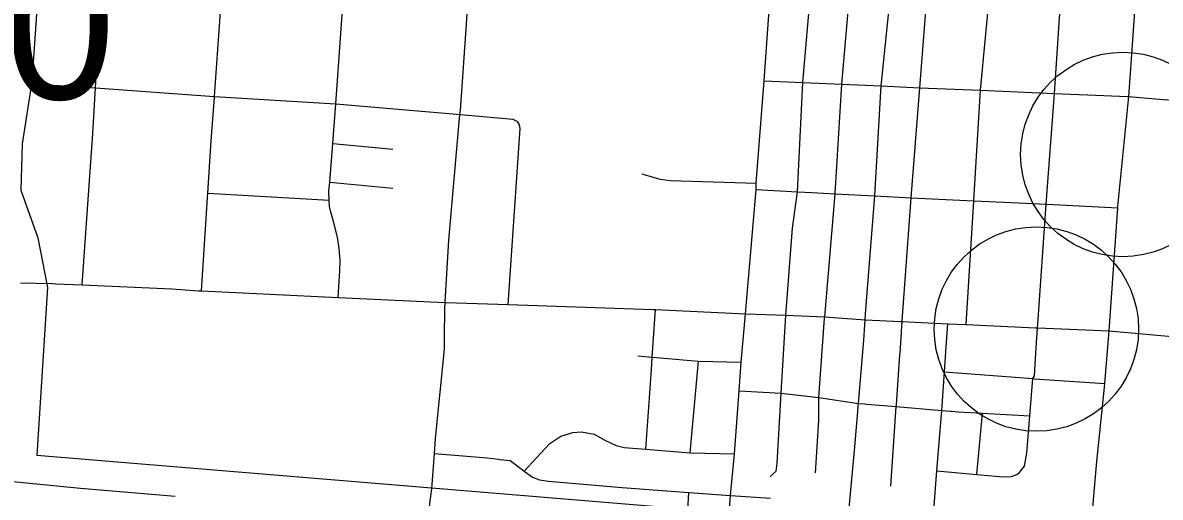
# Model space of a CAD drawing. Extents: x 1729596 to 1934326, y 644115 to 911751.
# Drawn here: x 1854870 to 1863218, y 711219 to 714700 of the extents above; entities that cross this region are included whole.
import ezdxf

# ---------------------------------------------------------------- set-up
doc = ezdxf.new("R2010")
doc.units = 0
for name, color, linetype in [('Default', 7, 'Continuous'), ('GM_X_City_Street', 7, 'Continuous'), ('GM_X_Corporation', 7, 'Continuous'), ('GM_X_State_Route', 7, 'Continuous'), ('GM_X_US_Route', 7, 'Continuous')]:
    doc.layers.add(name, color=color, linetype=linetype)

msp = doc.modelspace()

# ---------------------------------------------------------------- linework, layer by layer
at = {"layer": 'Default'}
for centre in [(1862943.2, 713733.5), (1862308.7, 712452.6)]:
    msp.add_circle(centre, 750, dxfattribs=at)
at = {"layer": 'GM_X_City_Street'}
for points in [[(1860052.3, 711083.5), (1860054.7, 711106.7), (1860064.4, 711232.7), (1860092.4, 711536.8), (1860128, 712000.5), (1860141.2, 712209.5), (1860173.8, 712565.3), (1860251.5, 713477.5), (1860252.7, 713523.8), (1860309.9, 714273.3), (1860368, 715070), (1860409.3, 715537.4), (1860428.1, 715834.4), (1860449.4, 716128.8), (1860493.3, 716658.8), (1860549.7, 717411.9), (1860592.3, 717975.7), (1860621.1, 718377.9), (1860641.2, 718595.9), (1860663.7, 718914.2), (1860715.1, 719594.6)], [(1857183.5, 712685.3), (1857197.4, 712880.7), (1857198.8, 712956.2), (1857193.2, 713044.3), (1857180.6, 713126.8), (1857151.2, 713241.5), (1857131.7, 713311.4), (1857121.9, 713352), (1857117.7, 713399.5), (1857116.3, 713463.8), (1857124.7, 713531), (1857145.7, 713814.8), (1857166.6, 714104.3), (1857275.7, 715621.6), (1857348.4, 716662), (1857354, 716821.4), (1857408.6, 717573.8), (1857422.5, 717801.7), (1857478.5, 718605.8), (1857517.6, 719170.8)], [(1856276.6, 714151.8), (1856277.1, 714157.9), (1856361.4, 715335.3), (1856388.3, 715683.3), (1856431.9, 716249.3), (1856463.7, 716725.3), (1856488.5, 717095.5), (1856551.1, 717871.2), (1856569.7, 718101.4), (1856635.8, 719076.4)], [(1855306.9, 712776.7), (1855384.9, 713888.2), (1855403.4, 714221.4), (1855414, 714410.5), (1855479.4, 715286.6), (1855512.2, 715749.7), (1855530.3, 716006.7), (1855576.6, 716789.7), (1855581.4, 716871.2), (1855661.9, 717931.4), (1855672.1, 718065.2), (1855738.7, 718952.1)], [(1858124.5, 714655.6), (1858135, 714801.6), (1858154.8, 715099.1), (1858156.4, 715123.1), (1858162.2, 715187.1), (1858198.5, 715266.2), (1858234.6, 715337.3), (1858249.2, 715385.7), (1858265.6, 715536.8), (1858272.3, 715600.8), (1858277.7, 715700.7), (1858294.6, 716009), (1858297.9, 716069.1), (1858310.8, 716168.9), (1858332.2, 716216.4), (1858377.8, 716273.2), (1858417.9, 716344.2)], [(1860468.3, 712514.2), (1860470.8, 712554), (1860518.4, 713191.8), (1860554.6, 713459.9), (1860595.2, 714261.5), (1860664, 715054.3), (1860678.3, 715274.8), (1860716, 715806.1)], [(1860754.3, 712530.1), (1860755.2, 712541.5), (1860831.4, 713446), (1860831.4, 713446.2), (1860881.6, 714249.6), (1860949.8, 715039.4), (1860983.3, 715506.4), (1860999.5, 715791.1)], [(1861049.2, 712483.5), (1861049.2, 712483.7), (1861051.4, 712520.7), (1861054, 712563.8), (1861123.1, 713430.3), (1861123.2, 713431.8), (1861168.5, 714236.4), (1861249.4, 715022.9), (1861301.4, 715778.9)], [(1861794.2, 712485.6), (1861850.5, 713393.9), (1861850.6, 713396.7), (1861898.5, 714204.2), (1861972.5, 714980.8), (1861972.8, 714984.8), (1862030.8, 715744.8)], [(1862318.6, 712487.9), (1862318.7, 712489.2), (1862380.9, 713368.4), (1862441.9, 714181.4), (1862493.9, 714955.8), (1862494.5, 714963.7), (1862556.4, 715726.1), (1862556.7, 715729.6), (1862558.7, 715750.4)], [(1861318.6, 712427.2), (1861319.4, 712438), (1861324.2, 712507.1), (1861324.7, 712513.9), (1861389, 713416), (1861453.5, 714223.5), (1861477.4, 714536), (1861515.3, 715008), (1861546.4, 715396), (1861576.3, 715735.6)], [(1857970, 712651.5), (1857997.8, 713105.1), (1858078.8, 714027), (1858081.4, 714056.8), (1858124.4, 714654.8), (1858124.5, 714655.6)], [(1855105, 714243), (1855317.5, 714227.6)], [(1860309.9, 714273.3), (1860595.2, 714261.5), (1860881.6, 714249.6), (1861168.5, 714236.4), (1861453.5, 714223.5), (1861898.5, 714204.2), (1862441.9, 714181.4), (1862804, 714165.8), (1862974.6, 714158.5)], [(1855317.5, 714227.6), (1855317.6, 714227.6), (1855403.4, 714221.4), (1856277.1, 714157.9), (1857124.8, 714106.8)], [(1862974.6, 714158.5), (1862986.1, 714158), (1863239.3, 714137.7), (1863473.7, 714121), (1863541, 714122.7), (1863584.3, 714131.7), (1863658.1, 714158.6), (1863694.3, 714177.1), (1863745.7, 714185), (1863762.6, 714185)], [(1856226.7, 713416.3), (1856226.9, 713420.6), (1856228.7, 713448.7), (1856253.8, 713833), (1856276.6, 714151.8)], [(1857124.8, 714106.8), (1857166.6, 714104.3), (1858027.3, 714030.8)], [(1858027.3, 714030.8), (1858029.4, 714030.6), (1858078.8, 714027), (1858082.5, 714026.8), (1858465.8, 713993.6), (1858501.4, 713976.6)], [(1858432.4, 712633.1), (1858519.8, 713923.9), (1858514.6, 713950.1), (1858501.4, 713976.6)], [(1857145.7, 713814.8), (1857584.9, 713772.5)], [(1859412.8, 713591.4), (1859545.7, 713551.5), (1859621.5, 713543.3), (1860252.7, 713523.8)], [(1857124.7, 713531), (1857586.6, 713485.8)], [(1856182.1, 712733.2), (1856226.7, 713416.3)], [(1856228.7, 713448.7), (1857117.7, 713399.5)], [(1860251.5, 713477.5), (1860554.6, 713459.9), (1860661.6, 713455.1), (1860831.4, 713446), (1861123.1, 713430.3), (1861389, 713416), (1861850.5, 713393.9), (1862124.4, 713380.8), (1862380.9, 713368.4), (1862385.8, 713368.2)], [(1862385.8, 713368.2), (1862906.4, 713343)], [(1857965.4, 712387.1), (1857967.4, 712608.8), (1857969.8, 712648.6), (1857970, 712651.1), (1857970, 712651.5)], [(1859442.4, 711571.1), (1859483.2, 712154.1), (1859489.7, 712247.6), (1859514.2, 712596.6)], [(1860355, 711371.1), (1860398.1, 711410), (1860405.9, 711469.9), (1860435.6, 711982.7), (1860468.3, 712514.2)], [(1860688, 711397.6), (1860711.1, 711781.8), (1860712.6, 711951.3), (1860754.3, 712530.1)], [(1861646.7, 712323.1), (1861658.4, 712491.8)], [(1862305.8, 712277.2), (1862305.8, 712277.9), (1862317, 712461.8), (1862318.6, 712487.9)], [(1860923.3, 711025.9), (1860936.4, 711166.3), (1860975.7, 711587.8), (1861002.9, 711907.7), (1861042.4, 712371.7), (1861049.2, 712483.5)], [(1861307.1, 712264.4), (1861307.9, 712275.6), (1861318.6, 712427.2)], [(1857872.8, 711280.4), (1857891.6, 711540.6), (1857899.6, 711650.5), (1857964.6, 712306.2), (1857965.3, 712385.8), (1857965.4, 712387.1)], [(1861528.3, 710976.4), (1861546.2, 711042), (1861555.8, 711117.9), (1861556.6, 711123.9), (1861579.2, 711412), (1861614.2, 711856.6), (1861616.8, 711890), (1861634.1, 712140.1), (1861646.7, 712323.1), (1861646.7, 712323.1)], [(1859384.1, 712257.2), (1859489.7, 712247.6), (1859492.1, 712247.4)], [(1859492.1, 712247.4), (1859829.2, 712216.8), (1860141.2, 712209.5)], [(1861280.4, 711884.5), (1861281.3, 711896.5), (1861307.1, 712264.4)], [(1862185, 711400.5), (1862220.4, 711447.6), (1862239.2, 711543.3), (1862260, 711815.4), (1862281.5, 712090), (1862295.6, 712108.9), (1862305.8, 712277.2)], [(1859767.6, 711543.6), (1859829.2, 712216.8)], [(1861634.1, 712140.1), (1862281.5, 712090), (1862295, 712088.9), (1862810.6, 712052.6)], [(1860128, 712000.5), (1860435.6, 711982.7), (1860712.6, 711951.3), (1861002.9, 711907.7), (1861050.1, 711903.8), (1861062.2, 711902.8)], [(1861062.2, 711902.8), (1861280.4, 711884.5), (1861614.2, 711856.6), (1861678.1, 711851.3), (1861686.7, 711850.6)], [(1861239.6, 711301.5), (1861280.4, 711884.5)], [(1861686.7, 711850.6), (1861735.6, 711846.5), (1861913.5, 711835.9), (1862260, 711815.4)], [(1861872, 711385.3), (1861913.5, 711835.9)], [(1858550.7, 711411.1), (1858639.9, 711508.9), (1858737, 711612.3), (1858818.6, 711666.1), (1858907.4, 711693.6), (1858969.6, 711697.8), (1859063.2, 711681.1), (1859142, 711638.7), (1859224.9, 711598.2), (1859282.5, 711584.6), (1859442.4, 711571.1), (1859767.6, 711543.6), (1860092.4, 711536.8)], [(1857891.6, 711540.6), (1858277.6, 711507.3), (1858362, 711497.8)], [(1858362, 711497.8), (1858370.1, 711496.9), (1858397.3, 711493.9), (1858447.2, 711488.4), (1858506, 711444.6), (1858550.7, 711411.1), (1858611.8, 711365.4), (1858663.3, 711347.8), (1858729, 711335.9), (1859270, 711290.2), (1859759.2, 711254.8), (1860064.4, 711232.7), (1860358.4, 711211.4)], [(1861579.2, 711412), (1861872, 711385.3), (1862062, 711367.9), (1862126.1, 711370.1), (1862164.5, 711385), (1862185, 711400.5)], [(1854748, 711339.3), (1855293.4, 711286.8), (1855988.1, 711226.6)], [(1857807.6, 710602), (1857827.3, 710830.6), (1857856.8, 711172.6), (1857872.8, 711280.4)], [(1859751.5, 711124), (1859759.2, 711254.8)]]:
    msp.add_lwpolyline(points, dxfattribs=at)
at = {"layer": 'GM_X_Corporation'}
msp.add_lwpolyline([(1864915.5, 723683.9), (1853770.3, 722829.2), (1853192.5, 722137.1), (1852817.2, 721294.9), (1852704.2, 719841.4), (1855309, 719645.8), (1854937, 714267.1), (1854865.2, 713812.6), (1854855, 713471.6), (1854981.1, 713123.1), (1855052.8, 712757.1), (1854973.5, 711528.2), (1864434.9, 710746.1)], dxfattribs=at)
at = {"layer": 'GM_X_State_Route'}
for points in [[(1863005.7, 714431.8), (1863058.6, 715171.9), (1863059.8, 715359.9), (1863061, 715376.3)], [(1862842.1, 712440.7), (1862906.4, 713343), (1862907, 713351.5), (1862986.1, 714158), (1863005.7, 714431.8)], [(1862703.2, 710921.7), (1862713, 711031.6), (1862752.9, 711481.7), (1862806.6, 712003.3), (1862810.6, 712052.6), (1862842.1, 712440.7)]]:
    msp.add_lwpolyline(points, dxfattribs=at)
at = {"layer": 'GM_X_US_Route'}
for points in [[(1854853, 712792.4), (1855085.5, 712786.8), (1855112.1, 712785.6)], [(1855112.1, 712785.6), (1855306.9, 712776.7), (1855964.3, 712746.8), (1856160.5, 712734.2), (1856182.1, 712733.2), (1857183.5, 712685.3), (1857969.8, 712648.6), (1857976.5, 712648.3), (1858432.4, 712633.1), (1859496.3, 712597.5), (1859514.2, 712596.6), (1860173.8, 712565.3), (1860470.8, 712554), (1860755.2, 712541.5), (1861051.4, 712520.7), (1861314.3, 712507.6), (1861324.2, 712507.1), (1861658.4, 712491.8), (1861794.2, 712485.6), (1862301.5, 712462.4), (1862317, 712461.8), (1862842.1, 712440.7)], [(1862842.1, 712440.7), (1863386.7, 712391.5), (1863901.6, 712404.9), (1864402.8, 712381.5), (1864461.2, 712379.1)]]:
    msp.add_lwpolyline(points, dxfattribs=at)

# ---------------------------------------------------------------- texts
at = {"layer": 'Default'}
msp.add_text('18.00', height=1100, dxfattribs=at).set_placement((1851869.7, 714139.9))

doc.saveas('drawing.dxf')
